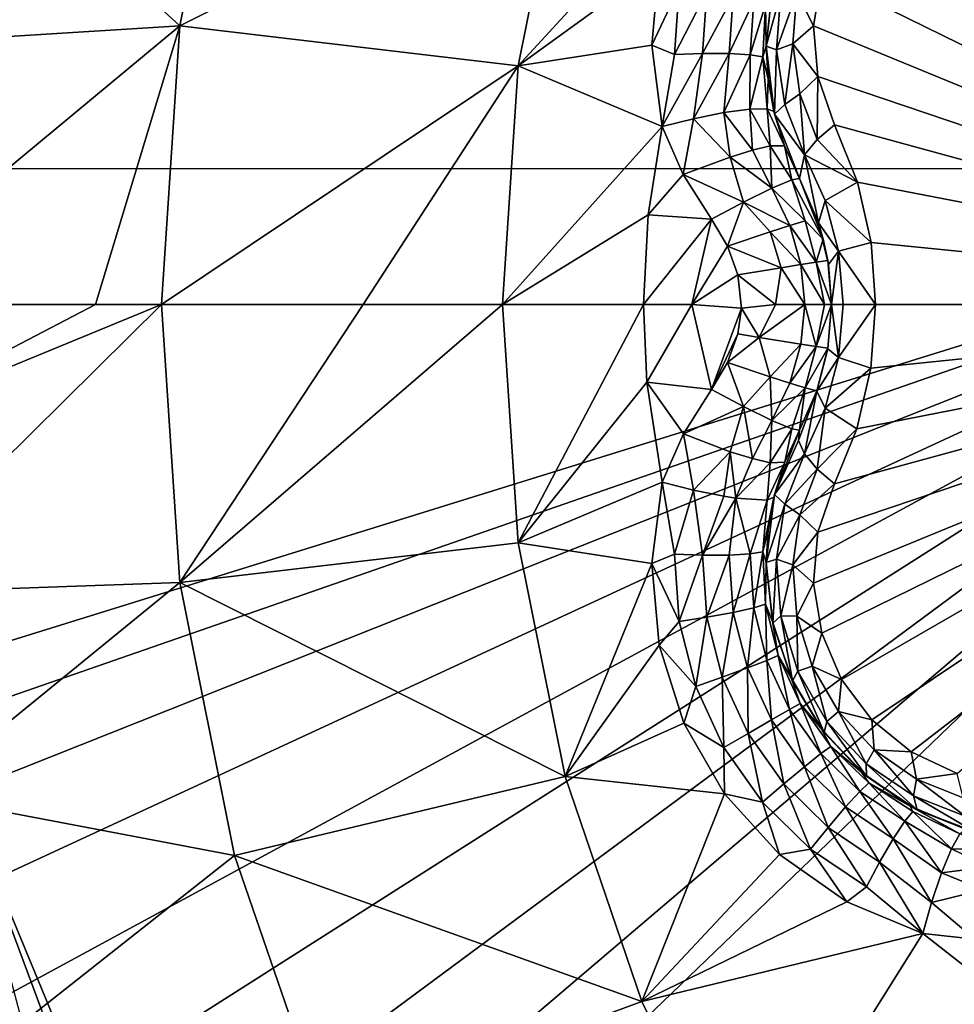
# Model space of a CAD drawing. Header units: metres. Extents: x -205 to 205, y -104 to 104.
# Tile 1030 of 1056: x 31.82 to 34.47, y -50.94 to -48.15. Entities that reach past the tile are written whole.
import ezdxf

# ---------------------------------------------------------------- set-up
doc = ezdxf.new("R2010")
doc.units = ezdxf.units.M
doc.layers.add('solid_01_2-CONSUMER_EHM_BOX_SW0001', color=7, linetype='CONTINUOUS')

msp = doc.modelspace()

# ---------------------------------------------------------------- linework, layer by layer
at = {"layer": 'solid_01_2-CONSUMER_EHM_BOX_SW0001'}
for points in [[(30.739157, -63.458595), (30.739216, 63.541405), (34.739216, 63.541405)], [(30.739157, -63.458595), (34.739216, 63.541405), (34.739155, -63.458595)], [(38.274673, -42.903759, 75), (-63.60397, -54.56757, 75), (63.596031, -54.576706, 75)], [(38.274673, -42.903759, 75), (37.499931, -42.958599, 75), (-63.60397, -54.56757, 75)], [(37.499931, -42.958599, 75), (-37.500069, -42.958565, 75), (-63.60397, -54.56757, 75)], [(32.29628, -52.651474, 13.474928), (23.145958, -43.436558, 13.484238), (23.030161, -43.457161, 13.461928)], [(23.145958, -43.436558, 13.484238), (32.453629, -52.494129, 13.5), (23.248943, -43.430859, 13.494987)], [(32.29628, -52.651474, 13.474928), (32.453629, -52.494129, 13.5), (23.145958, -43.436558, 13.484238)], [(23.248943, -43.430859, 13.494987), (32.453629, -52.494129, 13.5), (23.338928, -43.438911, 13.499115)], [(23.338928, -43.438911, 13.499115), (32.453629, -52.494129, 13.5), (23.418098, -43.458591, 13.5)], [(32.29628, -52.651474, 13.474928), (23.030161, -43.457161, 13.461928), (22.906591, -43.490772, 13.423147)], [(31.661858, -50.364628, 13.5), (23.418098, -43.458591, 13.5), (32.453629, -52.494129, 13.5)], [(32.146683, -52.801075, 13.400871), (22.906591, -43.490772, 13.423147), (22.784548, -43.531986, 13.366093)], [(32.29628, -52.651474, 13.474928), (22.906591, -43.490772, 13.423147), (32.146683, -52.801075, 13.400871)], [(32.146683, -52.801075, 13.400871), (22.784548, -43.531986, 13.366093), (22.673023, -43.574764, 13.293175)], [(32.012505, -52.935253, 13.281551), (22.673023, -43.574764, 13.293175), (22.577917, -43.615456, 13.20919)], [(32.146683, -52.801075, 13.400871), (22.673023, -43.574764, 13.293175), (32.012505, -52.935253, 13.281551)], [(31.900492, -53.047264, 13.122963), (22.577917, -43.615456, 13.20919), (22.503401, -43.652615, 13.120781)], [(32.012505, -52.935253, 13.281551), (22.577917, -43.615456, 13.20919), (31.900492, -53.047264, 13.122963)], [(31.900492, -53.047264, 13.122963), (22.503401, -43.652615, 13.120781), (22.450809, -43.686481, 13.034579)], [(31.900492, -53.047264, 13.122963), (22.450809, -43.686481, 13.034579), (22.41806, -43.718296, 12.95445)], [(31.900492, -53.047264, 13.122963), (22.41806, -43.718296, 12.95445), (31.816271, -53.131485, 12.933075)], [(25.746569, -47.073986, 69.5), (36.096569, -47.07473, 69.5), (25.74646, -48.573986, 69.5)], [(36.096569, -47.07473, 69.5), (36.096462, -48.57473, 69.5), (25.74646, -48.573986, 69.5)], [(24.632376, -47.299171, 1.911433), (24.553011, -47.393753, 1.771438), (34.346348, -55.450455, 1.911131)], [(32.037598, -53.473587, 1.955192), (24.632376, -47.299171, 1.911433), (34.346348, -55.450455, 1.911131)], [(32.037598, -53.473587, 1.955192), (31.746521, -53.201237, 1.989862), (24.632376, -47.299171, 1.911433)], [(24.553011, -47.393753, 1.771438), (24.458305, -47.506618, 1.656828), (34.266949, -55.545078, 1.771182)], [(24.553011, -47.393753, 1.771438), (34.266949, -55.545078, 1.771182), (34.346348, -55.450455, 1.911131)], [(32.274284, -48.169991, 17.803953), (32.429813, -47.396488, 17.755001), (31.553116, -47.509716, 17.260666)], [(32.274284, -48.169991, 17.803953), (33.365555, -47.620861, 18.201025), (32.429813, -47.396488, 17.755001)], [(24.458305, -47.506618, 1.656828), (24.351671, -47.633701, 1.571667), (34.172215, -55.657974, 1.656628)], [(24.458305, -47.506618, 1.656828), (34.172215, -55.657974, 1.656628), (34.266949, -55.545078, 1.771182)], [(32.274284, -48.169991, 17.803953), (31.553116, -47.509716, 17.260666), (31.380508, -48.225063, 17.260666)], [(17.889746, -55.43552, 1.571667), (34.065784, -55.784817, 1.571667), (24.351671, -47.633701, 1.571667)], [(24.351671, -47.633701, 1.571667), (34.065784, -55.784817, 1.571667), (34.172215, -55.657974, 1.656628)], [(32.274284, -48.169991, 17.803953), (33.233192, -48.28334, 18.242687), (33.365555, -47.620861, 18.201025)], [(33.365555, -47.620861, 18.201025), (33.233192, -48.28334, 18.242687), (33.701538, -47.772301, 18.336407)], [(34.476383, -47.629375, 16.603502), (34.345814, -47.690868, 16.639137), (35.989162, -48.958599, 15.440842)], [(34.345814, -47.690868, 16.639137), (34.234718, -47.7817, 16.660563), (35.989162, -48.958599, 15.440842)], [(33.233192, -48.28334, 18.242687), (33.631718, -47.99305, 18.346348), (33.701538, -47.772301, 18.336407)], [(34.234718, -47.7817, 16.660563), (34.148838, -47.896149, 16.667706), (35.989162, -48.958599, 15.440842)], [(34.148838, -47.896149, 16.667706), (34.09269, -48.027752, 16.660553), (35.989162, -48.958599, 15.440842)], [(33.233192, -48.28334, 18.242687), (33.610985, -48.224842, 18.36582), (33.631718, -47.99305, 18.346348)], [(33.688519, -48.060604, 18.362474), (33.631718, -47.99305, 18.346348), (33.610985, -48.224842, 18.36582)], [(34.021843, -48.075443, 16.698143), (34.069599, -48.169373, 16.639118), (34.09269, -48.027752, 16.660553)], [(34.09269, -48.027752, 16.660553), (34.069599, -48.169373, 16.639118), (35.989162, -48.958599, 15.440842)], [(33.67524, -48.250637, 18.379658), (33.688519, -48.060604, 18.362474), (33.610985, -48.224842, 18.36582)], [(33.766991, -48.072567, 18.352808), (33.688519, -48.060604, 18.362474), (33.67524, -48.250637, 18.379658)], [(33.766991, -48.072567, 18.352808), (33.67524, -48.250637, 18.379658), (33.754574, -48.247887, 18.370022)], [(33.766991, -48.072567, 18.352808), (33.754574, -48.247887, 18.370022), (33.841877, -48.086044, 18.31599)], [(33.933601, -48.109043, 18.184185), (33.935101, -48.227348, 18.126162), (33.95311, -48.059906, 18.108313)], [(33.954117, -48.055328, 16.873802), (33.95311, -48.059906, 18.108313), (33.935101, -48.227348, 18.126162)], [(33.954117, -48.055328, 16.873802), (33.935101, -48.227348, 18.126162), (33.935101, -48.227348, 16.853399)], [(33.976578, -48.076328, 16.759884), (33.954117, -48.055328, 16.873802), (33.935101, -48.227348, 16.853399)], [(33.964836, -48.237183, 16.731562), (33.976578, -48.076328, 16.759884), (33.935101, -48.227348, 16.853399)], [(33.964836, -48.237183, 16.731562), (34.010429, -48.220905, 16.672249), (34.021843, -48.075443, 16.698143)], [(33.964836, -48.237183, 16.731562), (34.021843, -48.075443, 16.698143), (33.976578, -48.076328, 16.759884)], [(34.021843, -48.075443, 16.698143), (34.010429, -48.220905, 16.672249), (34.069599, -48.169373, 16.639118)], [(33.754574, -48.247887, 18.370022), (33.830719, -48.248196, 18.333315), (33.841877, -48.086044, 18.31599)], [(33.841877, -48.086044, 18.31599), (33.830719, -48.248196, 18.333315), (33.900032, -48.098862, 18.256014)], [(33.830719, -48.248196, 18.333315), (33.890343, -48.251778, 18.273518), (33.900032, -48.098862, 18.256014)], [(33.900032, -48.098862, 18.256014), (33.890343, -48.251778, 18.273518), (33.933601, -48.109043, 18.184185)], [(33.890343, -48.251778, 18.273518), (33.925343, -48.257801, 18.2019), (33.933601, -48.109043, 18.184185)], [(33.933601, -48.109043, 18.184185), (33.925343, -48.257801, 18.2019), (33.935101, -48.227348, 18.126162)], [(32.274284, -48.169991, 17.803953), (31.380508, -48.225063, 17.260666), (31.322496, -48.958595, 17.260666)], [(32.274284, -48.169991, 17.803953), (31.322496, -48.958595, 17.260666), (32.035942, -48.958595, 17.717804)], [(32.274284, -48.169991, 17.803953), (32.035942, -48.958595, 17.717804), (32.222111, -48.958595, 17.820374)], [(32.274284, -48.169991, 17.803953), (32.222111, -48.958595, 17.820374), (33.233192, -48.28334, 18.242687)], [(34.010429, -48.220905, 16.672249), (34.081642, -48.313145, 16.603489), (34.069599, -48.169373, 16.639118)], [(34.069599, -48.169373, 16.639118), (34.081642, -48.313145, 16.603489), (35.989162, -48.958599, 15.440842)], [(33.233192, -48.28334, 18.242687), (33.640705, -48.455173, 18.393747), (33.610985, -48.224842, 18.36582)], [(33.67524, -48.250637, 18.379658), (33.610985, -48.224842, 18.36582), (33.640705, -48.455173, 18.393747)], [(33.754574, -48.247887, 18.370022), (33.640705, -48.455173, 18.393747), (33.729328, -48.432632, 18.401863)], [(33.754574, -48.247887, 18.370022), (33.67524, -48.250637, 18.379658), (33.640705, -48.455173, 18.393747)], [(33.754574, -48.247887, 18.370022), (33.729328, -48.432632, 18.401863), (33.830719, -48.248196, 18.333315)], [(33.830719, -48.248196, 18.333315), (33.729328, -48.432632, 18.401863), (33.815746, -48.415279, 18.376806)], [(33.830719, -48.248196, 18.333315), (33.815746, -48.415279, 18.376806), (33.890343, -48.251778, 18.273518)], [(33.925343, -48.257801, 18.2019), (33.940594, -48.32019, 18.139544), (33.935101, -48.227348, 18.126162)], [(33.935101, -48.227348, 16.853399), (33.940594, -48.32019, 18.139544), (33.957108, -48.412216, 18.155281)], [(33.935101, -48.227348, 16.853399), (33.957108, -48.412216, 18.155281), (33.958912, -48.419525, 16.818302)], [(33.935101, -48.227348, 16.853399), (33.935101, -48.227348, 18.126162), (33.940594, -48.32019, 18.139544)], [(33.964836, -48.237183, 16.731562), (33.935101, -48.227348, 16.853399), (33.958912, -48.419525, 16.818302)], [(33.988289, -48.392738, 16.690859), (33.964836, -48.237183, 16.731562), (33.958912, -48.419525, 16.818302)], [(33.988289, -48.392738, 16.690859), (34.010429, -48.220905, 16.672249), (33.964836, -48.237183, 16.731562)], [(33.988289, -48.392738, 16.690859), (34.030655, -48.362125, 16.634916), (34.010429, -48.220905, 16.672249)], [(34.010429, -48.220905, 16.672249), (34.030655, -48.362125, 16.634916), (34.081642, -48.313145, 16.603489)], [(33.890343, -48.251778, 18.273518), (33.815746, -48.415279, 18.376806), (33.888573, -48.405392, 18.321918)], [(33.890343, -48.251778, 18.273518), (33.888573, -48.405392, 18.321918), (33.925343, -48.257801, 18.2019)], [(33.925343, -48.257801, 18.2019), (33.888573, -48.405392, 18.321918), (33.937874, -48.40432, 18.244682)], [(33.925343, -48.257801, 18.2019), (33.937874, -48.40432, 18.244682), (33.940594, -48.32019, 18.139544)], [(33.233192, -48.28334, 18.242687), (32.222111, -48.958595, 17.820374), (32.793732, -48.958595, 18.096916)], [(33.233192, -48.28334, 18.242687), (32.793732, -48.958595, 18.096916), (33.188797, -48.958595, 18.256664)], [(33.233192, -48.28334, 18.242687), (33.188797, -48.958595, 18.256664), (33.640705, -48.455173, 18.393747)], [(33.940594, -48.32019, 18.139544), (33.937874, -48.40432, 18.244682), (33.957108, -48.412216, 18.155281)], [(34.030655, -48.362125, 16.634916), (34.079678, -48.492001, 16.587631), (34.081642, -48.313145, 16.603489)], [(34.079678, -48.492001, 16.587631), (34.129211, -48.450016, 16.554106), (34.081642, -48.313145, 16.603489)], [(34.081642, -48.313145, 16.603489), (34.129211, -48.450016, 16.554106), (35.989162, -48.958599, 15.440842)], [(34.043427, -48.535103, 16.639465), (34.030655, -48.362125, 16.634916), (33.988289, -48.392738, 16.690859)], [(34.079678, -48.492001, 16.587631), (34.030655, -48.362125, 16.634916), (34.043427, -48.535103, 16.639465)], [(33.833183, -48.541229, 18.402061), (33.815746, -48.415279, 18.376806), (33.729328, -48.432632, 18.401863)], [(33.896889, -48.521557, 18.36202), (33.888573, -48.405392, 18.321918), (33.815746, -48.415279, 18.376806)], [(33.833183, -48.541229, 18.402061), (33.896889, -48.521557, 18.36202), (33.815746, -48.415279, 18.376806)], [(33.94643, -48.509449, 18.304127), (33.937874, -48.40432, 18.244682), (33.888573, -48.405392, 18.321918)], [(33.896889, -48.521557, 18.36202), (33.94643, -48.509449, 18.304127), (33.888573, -48.405392, 18.321918)], [(33.94643, -48.509449, 18.304127), (33.987377, -48.509487, 18.172096), (33.937874, -48.40432, 18.244682)], [(33.987377, -48.509487, 18.172096), (33.957108, -48.412216, 18.155281), (33.937874, -48.40432, 18.244682)], [(33.958912, -48.419525, 16.818302), (33.957108, -48.412216, 18.155281), (33.987377, -48.509487, 18.172096)], [(33.988289, -48.392738, 16.690859), (33.958912, -48.419525, 16.818302), (34.043427, -48.535103, 16.639465)], [(33.700546, -48.590462, 18.416172), (33.729328, -48.432632, 18.401863), (33.640705, -48.455173, 18.393747)], [(33.700546, -48.590462, 18.416172), (33.833183, -48.541229, 18.402061), (33.729328, -48.432632, 18.401863)], [(33.958912, -48.419525, 16.818302), (33.987377, -48.509487, 18.172096), (34.029873, -48.601891, 18.184393)], [(33.958912, -48.419525, 16.818302), (34.029873, -48.601891, 18.184393), (34.029873, -48.601891, 16.770613)], [(34.043427, -48.535103, 16.639465), (33.958912, -48.419525, 16.818302), (34.029873, -48.601891, 16.770613)], [(33.640705, -48.455173, 18.393747), (33.188797, -48.958595, 18.256664), (33.600731, -48.705475, 18.393747)], [(33.700546, -48.590462, 18.416172), (33.640705, -48.455173, 18.393747), (33.600731, -48.705475, 18.393747)], [(34.079678, -48.492001, 16.587631), (34.193962, -48.612442, 16.496393), (34.129211, -48.450016, 16.554106)], [(34.129211, -48.450016, 16.554106), (34.193962, -48.612442, 16.496393), (35.989162, -48.958599, 15.440842)], [(34.193962, -48.612442, 16.496393), (34.079678, -48.492001, 16.587631), (34.043427, -48.535103, 16.639465)], [(33.833183, -48.541229, 18.402061), (33.951454, -48.629757, 18.369303), (33.896889, -48.521557, 18.36202)], [(33.896889, -48.521557, 18.36202), (33.951454, -48.629757, 18.369303), (33.94643, -48.509449, 18.304127)], [(33.94643, -48.509449, 18.304127), (33.951454, -48.629757, 18.369303), (34.007641, -48.605961, 18.285561)], [(33.94643, -48.509449, 18.304127), (34.007641, -48.605961, 18.285561), (33.987377, -48.509487, 18.172096)], [(33.987377, -48.509487, 18.172096), (34.007641, -48.605961, 18.285561), (34.029873, -48.601891, 18.184393)], [(33.700546, -48.590462, 18.416172), (33.870964, -48.669193, 18.42128), (33.833183, -48.541229, 18.402061)], [(33.833183, -48.541229, 18.402061), (33.870964, -48.669193, 18.42128), (33.951454, -48.629757, 18.369303)], [(34.083668, -48.727592, 16.708618), (34.043427, -48.535103, 16.639465), (34.029873, -48.601891, 16.770613)], [(34.102249, -48.664581, 16.587442), (34.043427, -48.535103, 16.639465), (34.083668, -48.727592, 16.708618)], [(34.193962, -48.612442, 16.496393), (34.043427, -48.535103, 16.639465), (34.102249, -48.664581, 16.587442)], [(25.74646, -48.573986, 72), (36.096462, -48.57473, 72), (25.746229, -51.790688, 72)], [(36.096462, -48.57473, 72), (26.371132, -51.952576, 72), (25.746229, -51.790688, 72)], [(36.096462, -48.57473, 69.5), (36.096462, -48.57473, 72), (25.74646, -48.573986, 72)], [(25.74646, -48.573986, 69.5), (36.096462, -48.57473, 69.5), (25.74646, -48.573986, 72)], [(36.096462, -48.57473, 72), (26.963827, -52.206989, 72), (26.371132, -51.952576, 72)], [(36.096462, -48.57473, 72), (27.511869, -52.548653, 72), (26.963827, -52.206989, 72)], [(36.096462, -48.57473, 72), (28.001348, -52.968945, 72), (27.511869, -52.548653, 72)], [(36.096462, -48.57473, 72), (28.421572, -53.458485, 72), (28.001348, -52.968945, 72)], [(36.096462, -48.57473, 72), (28.763157, -54.006577, 72), (28.421572, -53.458485, 72)], [(36.096462, -48.57473, 72), (29.017485, -54.599308, 72), (28.763157, -54.006577, 72)], [(36.096462, -48.57473, 72), (29.179283, -55.224236, 72), (29.017485, -54.599308, 72)], [(36.096462, -48.57473, 72), (36.095982, -55.224731, 72), (29.179283, -55.224236, 72)], [(33.779949, -48.717518, 18.432564), (33.700546, -48.590462, 18.416172), (33.600731, -48.705475, 18.393747)], [(33.700546, -48.590462, 18.416172), (33.779949, -48.717518, 18.432564), (33.870964, -48.669193, 18.42128)], [(34.04528, -48.721771, 18.314865), (34.007641, -48.605961, 18.285561), (33.951454, -48.629757, 18.369303)], [(34.09697, -48.773651, 18.188997), (34.029873, -48.601891, 18.184393), (34.007641, -48.605961, 18.285561)], [(34.04528, -48.721771, 18.314865), (34.09697, -48.773651, 18.188997), (34.007641, -48.605961, 18.285561)], [(34.029873, -48.601891, 16.770613), (34.029873, -48.601891, 18.184393), (34.09697, -48.773651, 18.188997)], [(34.083668, -48.727592, 16.708618), (34.029873, -48.601891, 16.770613), (34.09697, -48.773651, 18.188997)], [(34.002499, -48.734947, 18.370695), (33.951454, -48.629757, 18.369303), (33.870964, -48.669193, 18.42128)], [(34.002499, -48.734947, 18.370695), (34.04528, -48.721771, 18.314865), (33.951454, -48.629757, 18.369303)], [(34.193962, -48.612442, 16.496393), (34.102249, -48.664581, 16.587442), (34.232414, -48.783474, 16.460129)], [(34.193962, -48.612442, 16.496393), (34.232414, -48.783474, 16.460129), (35.989162, -48.958599, 15.440842)], [(34.102249, -48.664581, 16.587442), (34.083668, -48.727592, 16.708618), (34.139935, -48.807671, 16.552706)], [(34.102249, -48.664581, 16.587442), (34.139935, -48.807671, 16.552706), (34.232414, -48.783474, 16.460129)], [(33.825775, -48.794086, 18.437561), (33.870964, -48.669193, 18.42128), (33.779949, -48.717518, 18.432564)], [(33.825775, -48.794086, 18.437561), (33.946804, -48.753014, 18.411472), (33.870964, -48.669193, 18.42128)], [(33.946804, -48.753014, 18.411472), (34.002499, -48.734947, 18.370695), (33.870964, -48.669193, 18.42128)], [(33.600731, -48.705475, 18.393747), (33.188797, -48.958595, 18.256664), (33.587372, -48.958595, 18.393753)], [(33.779949, -48.717518, 18.432564), (33.600731, -48.705475, 18.393747), (33.587372, -48.958595, 18.393753)], [(33.724564, -48.958595, 18.426504), (33.779949, -48.717518, 18.432564), (33.587372, -48.958595, 18.393753)], [(33.825775, -48.794086, 18.437561), (33.779949, -48.717518, 18.432564), (33.724564, -48.958595, 18.426504)], [(34.076618, -48.838707, 18.314287), (34.04528, -48.721771, 18.314865), (34.002499, -48.734947, 18.370695)], [(34.076618, -48.838707, 18.314287), (34.09697, -48.773651, 18.188997), (34.04528, -48.721771, 18.314865)], [(34.033752, -48.845528, 18.369722), (34.002499, -48.734947, 18.370695), (33.946804, -48.753014, 18.411472)], [(34.033752, -48.845528, 18.369722), (34.076618, -48.838707, 18.314287), (34.002499, -48.734947, 18.370695)], [(34.083668, -48.727592, 16.708618), (34.09697, -48.773651, 18.188997), (34.111603, -48.845833, 16.674824)], [(34.083668, -48.727592, 16.708618), (34.111603, -48.845833, 16.674824), (34.139935, -48.807671, 16.552706)], [(33.977673, -48.854675, 18.410692), (33.946804, -48.753014, 18.411472), (33.825775, -48.794086, 18.437561)], [(33.977673, -48.854675, 18.410692), (34.033752, -48.845528, 18.369722), (33.946804, -48.753014, 18.411472)], [(34.076618, -48.838707, 18.314287), (34.109718, -48.834057, 18.189436), (34.09697, -48.773651, 18.188997)], [(34.111603, -48.845833, 16.674824), (34.09697, -48.773651, 18.188997), (34.109718, -48.834057, 18.189436)], [(33.85453, -48.875278, 18.439278), (33.825775, -48.794086, 18.437561), (33.724564, -48.958595, 18.426504)], [(33.85453, -48.875278, 18.439278), (33.977673, -48.854675, 18.410692), (33.825775, -48.794086, 18.437561)], [(34.232414, -48.783474, 16.460129), (34.139935, -48.807671, 16.552706), (34.245129, -48.958595, 16.44776)], [(34.232414, -48.783474, 16.460129), (34.245129, -48.958595, 16.44776), (35.989162, -48.958599, 15.440842)], [(34.139935, -48.807671, 16.552706), (34.111603, -48.845833, 16.674824), (34.120129, -48.958595, 16.664267)], [(34.139935, -48.807671, 16.552706), (34.120129, -48.958595, 16.664267), (34.153625, -48.958595, 16.539265)], [(34.139935, -48.807671, 16.552706), (34.153625, -48.958595, 16.539265), (34.245129, -48.958595, 16.44776)], [(33.85453, -48.875278, 18.439278), (33.961823, -48.958595, 18.422255), (33.977673, -48.854675, 18.410692)], [(33.977673, -48.854675, 18.410692), (33.961823, -48.958595, 18.422255), (34.044846, -48.958595, 18.36849)], [(33.977673, -48.854675, 18.410692), (34.044846, -48.958595, 18.36849), (34.033752, -48.845528, 18.369722)], [(34.033752, -48.845528, 18.369722), (34.100521, -48.958595, 18.286726), (34.076618, -48.838707, 18.314287)], [(34.033752, -48.845528, 18.369722), (34.044846, -48.958595, 18.36849), (34.100521, -48.958595, 18.286726)], [(34.076618, -48.838707, 18.314287), (34.120129, -48.958595, 18.189676), (34.109718, -48.834057, 18.189436)], [(34.076618, -48.838707, 18.314287), (34.100521, -48.958595, 18.286726), (34.120129, -48.958595, 18.189676)], [(34.111603, -48.845833, 16.674824), (34.109718, -48.834057, 18.189436), (34.120129, -48.958595, 18.189676)], [(34.111603, -48.845833, 16.674824), (34.120129, -48.958595, 18.189676), (34.120129, -48.958595, 16.664267)], [(33.865051, -48.9697, 18.439625), (33.85453, -48.875278, 18.439278), (33.724564, -48.958595, 18.426504)], [(33.85453, -48.875278, 18.439278), (33.865051, -48.9697, 18.439625), (33.961823, -48.958595, 18.422255)], [(32.035942, -48.958595, 17.717804), (31.322496, -48.958595, 17.260666), (31.336752, -49.323071, 17.260666)], [(32.222111, -48.958595, 17.820374), (31.336752, -49.323071, 17.260666), (31.394894, -49.777416, 17.260666)], [(32.222111, -48.958595, 17.820374), (32.035942, -48.958595, 17.717804), (31.336752, -49.323071, 17.260666)], [(32.274246, -49.746895, 17.803967), (32.222111, -48.958595, 17.820374), (31.394894, -49.777416, 17.260666)], [(32.793732, -48.958595, 18.096916), (32.222111, -48.958595, 17.820374), (32.274246, -49.746895, 17.803967)], [(33.188797, -48.958595, 18.256664), (32.793732, -48.958595, 18.096916), (32.274246, -49.746895, 17.803967)], [(33.233196, -49.633835, 18.242689), (33.188797, -48.958595, 18.256664), (32.274246, -49.746895, 17.803967)], [(33.587372, -48.958595, 18.393753), (33.188797, -48.958595, 18.256664), (33.233196, -49.633835, 18.242689)], [(33.597507, -49.179276, 18.393745), (33.587372, -48.958595, 18.393753), (33.233196, -49.633835, 18.242689)], [(33.724564, -48.958595, 18.426504), (33.587372, -48.958595, 18.393753), (33.597507, -49.179276, 18.393745)], [(33.779949, -49.199677, 18.432564), (33.724564, -48.958595, 18.426504), (33.597507, -49.179276, 18.393745)], [(33.865051, -48.9697, 18.439625), (33.724564, -48.958595, 18.426504), (33.779949, -49.199677, 18.432564)], [(33.8545, -49.042416, 18.439276), (33.865051, -48.9697, 18.439625), (33.779949, -49.199677, 18.432564)], [(33.915527, -49.05212, 18.433666), (33.865051, -48.9697, 18.439625), (33.8545, -49.042416, 18.439276)], [(33.915527, -49.05212, 18.433666), (33.961823, -48.958595, 18.422255), (33.865051, -48.9697, 18.439625)], [(33.915527, -49.05212, 18.433666), (34.044846, -48.958595, 18.36849), (33.961823, -48.958595, 18.422255)], [(33.915527, -49.05212, 18.433666), (34.033775, -49.071556, 18.36972), (34.044846, -48.958595, 18.36849)], [(34.033775, -49.071556, 18.36972), (34.076637, -49.078369, 18.314287), (34.044846, -48.958595, 18.36849)], [(34.076637, -49.078369, 18.314287), (34.100521, -48.958595, 18.286726), (34.044846, -48.958595, 18.36849)], [(34.069603, -49.747917, 16.639137), (34.092716, -49.889542, 16.660563), (35.989162, -48.958599, 15.440842)], [(34.081631, -49.604088, 16.603502), (34.069603, -49.747917, 16.639137), (35.989162, -48.958599, 15.440842)], [(34.076637, -49.078369, 18.314287), (34.120129, -48.958595, 18.189676), (34.100521, -48.958595, 18.286726)], [(34.076637, -49.078369, 18.314287), (34.109737, -49.083015, 18.189436), (34.120129, -48.958595, 18.189676)], [(34.129211, -49.467175, 16.554106), (34.081631, -49.604088, 16.603502), (35.989162, -48.958599, 15.440842)], [(34.092716, -49.889542, 16.660563), (34.148895, -50.021141, 16.667706), (35.989162, -48.958599, 15.440842)], [(34.109509, -49.084362, 16.677401), (34.120129, -48.958595, 16.664267), (34.109737, -49.083015, 18.189436)], [(34.109509, -49.084362, 16.677401), (34.139957, -49.109386, 16.552685), (34.120129, -48.958595, 16.664267)], [(34.120129, -48.958595, 16.664267), (34.120129, -48.958595, 18.189676), (34.109737, -49.083015, 18.189436)], [(34.139957, -49.109386, 16.552685), (34.153625, -48.958595, 16.539265), (34.120129, -48.958595, 16.664267)], [(34.191975, -49.311142, 16.498224), (34.129211, -49.467175, 16.554106), (35.989162, -48.958599, 15.440842)], [(34.139957, -49.109386, 16.552685), (34.245129, -48.958595, 16.44776), (34.153625, -48.958595, 16.539265)], [(34.231571, -49.139366, 16.460941), (34.245129, -48.958595, 16.44776), (34.139957, -49.109386, 16.552685)], [(34.148895, -50.021141, 16.667706), (34.234791, -50.135571, 16.660553), (35.989162, -48.958599, 15.440842)], [(34.231571, -49.139366, 16.460941), (34.191975, -49.311142, 16.498224), (35.989162, -48.958599, 15.440842)], [(34.231571, -49.139366, 16.460941), (35.989162, -48.958599, 15.440842), (34.245129, -48.958595, 16.44776)], [(34.234791, -50.135571, 16.660553), (34.345894, -50.226376, 16.639118), (35.989162, -48.958599, 15.440842)], [(34.345894, -50.226376, 16.639118), (34.476429, -50.287838, 16.603487), (35.989162, -48.958599, 15.440842)], [(33.825829, -49.122974, 18.437567), (33.8545, -49.042416, 18.439276), (33.779949, -49.199677, 18.432564)], [(33.825829, -49.122974, 18.437567), (33.915527, -49.05212, 18.433666), (33.8545, -49.042416, 18.439276)], [(33.825829, -49.122974, 18.437567), (33.946846, -49.164078, 18.411472), (33.915527, -49.05212, 18.433666)], [(33.946846, -49.164078, 18.411472), (34.033775, -49.071556, 18.36972), (33.915527, -49.05212, 18.433666)], [(33.946846, -49.164078, 18.411472), (34.002537, -49.182137, 18.370695), (34.033775, -49.071556, 18.36972)], [(34.002537, -49.182137, 18.370695), (34.076637, -49.078369, 18.314287), (34.033775, -49.071556, 18.36972)], [(34.002537, -49.182137, 18.370695), (34.045322, -49.195305, 18.314867), (34.076637, -49.078369, 18.314287)], [(34.045322, -49.195305, 18.314867), (34.109737, -49.083015, 18.189436), (34.076637, -49.078369, 18.314287)], [(34.045322, -49.195305, 18.314867), (34.079079, -49.20332, 18.188141), (34.109737, -49.083015, 18.189436)], [(34.078663, -49.204517, 16.714556), (34.109737, -49.083015, 18.189436), (34.079079, -49.20332, 18.188141)], [(34.109509, -49.084362, 16.677401), (34.109737, -49.083015, 18.189436), (34.078663, -49.204517, 16.714556)], [(34.139957, -49.109386, 16.552685), (34.109509, -49.084362, 16.677401), (34.078663, -49.204517, 16.714556)], [(34.139957, -49.109386, 16.552685), (34.078663, -49.204517, 16.714556), (34.102295, -49.25248, 16.587399)], [(34.231571, -49.139366, 16.460941), (34.139957, -49.109386, 16.552685), (34.102295, -49.25248, 16.587399)], [(33.825829, -49.122974, 18.437567), (33.779949, -49.199677, 18.432564), (33.870956, -49.247997, 18.42128)], [(33.825829, -49.122974, 18.437567), (33.870956, -49.247997, 18.42128), (33.946846, -49.164078, 18.411472)], [(34.231571, -49.139366, 16.460941), (34.102295, -49.25248, 16.587399), (34.191975, -49.311142, 16.498224)], [(33.946846, -49.164078, 18.411472), (33.870956, -49.247997, 18.42128), (33.95145, -49.287434, 18.369303)], [(33.946846, -49.164078, 18.411472), (33.95145, -49.287434, 18.369303), (34.002537, -49.182137, 18.370695)], [(33.640705, -49.462021, 18.393747), (33.597507, -49.179276, 18.393745), (33.233196, -49.633835, 18.242689)], [(33.701328, -49.32526, 18.416395), (33.597507, -49.179276, 18.393745), (33.640705, -49.462021, 18.393747)], [(33.701328, -49.32526, 18.416395), (33.779949, -49.199677, 18.432564), (33.597507, -49.179276, 18.393745)], [(34.002537, -49.182137, 18.370695), (33.95145, -49.287434, 18.369303), (34.045322, -49.195305, 18.314867)], [(34.045322, -49.195305, 18.314867), (33.95145, -49.287434, 18.369303), (34.007637, -49.311234, 18.285564)], [(34.045322, -49.195305, 18.314867), (34.007637, -49.311234, 18.285564), (34.029873, -49.315304, 18.184393)], [(34.045322, -49.195305, 18.314867), (34.029873, -49.315304, 18.184393), (34.079079, -49.20332, 18.188141)], [(33.701328, -49.32526, 18.416395), (33.870956, -49.247997, 18.42128), (33.779949, -49.199677, 18.432564)], [(34.078663, -49.204517, 16.714556), (34.026524, -49.34388, 16.70359), (34.04343, -49.382095, 16.639467)], [(34.078663, -49.204517, 16.714556), (34.029873, -49.315304, 16.770613), (34.026524, -49.34388, 16.70359)], [(34.078663, -49.204517, 16.714556), (34.079079, -49.20332, 18.188141), (34.029873, -49.315304, 18.184393)], [(34.078663, -49.204517, 16.714556), (34.029873, -49.315304, 18.184393), (34.029873, -49.315304, 16.770613)], [(34.102295, -49.25248, 16.587399), (34.078663, -49.204517, 16.714556), (34.04343, -49.382095, 16.639467)], [(33.701328, -49.32526, 18.416395), (33.833183, -49.375961, 18.402063), (33.870956, -49.247997, 18.42128)], [(33.833183, -49.375961, 18.402063), (33.896889, -49.395634, 18.36202), (33.870956, -49.247997, 18.42128)], [(33.896889, -49.395634, 18.36202), (33.95145, -49.287434, 18.369303), (33.870956, -49.247997, 18.42128)], [(34.102295, -49.25248, 16.587399), (34.04343, -49.382095, 16.639467), (34.079681, -49.425194, 16.587631)], [(34.191975, -49.311142, 16.498224), (34.102295, -49.25248, 16.587399), (34.079681, -49.425194, 16.587631)], [(33.896889, -49.395634, 18.36202), (33.94643, -49.407745, 18.304129), (33.95145, -49.287434, 18.369303)], [(33.94643, -49.407745, 18.304129), (34.007637, -49.311234, 18.285564), (33.95145, -49.287434, 18.369303)], [(33.701328, -49.32526, 18.416395), (33.640705, -49.462021, 18.393747), (33.729328, -49.484562, 18.401863)], [(33.701328, -49.32526, 18.416395), (33.729328, -49.484562, 18.401863), (33.833183, -49.375961, 18.402063)], [(33.94643, -49.407745, 18.304129), (33.988125, -49.405762, 18.172401), (34.007637, -49.311234, 18.285564)], [(33.958927, -49.497604, 16.818287), (34.029873, -49.315304, 16.770613), (33.988125, -49.405762, 18.172401)], [(33.958927, -49.497604, 16.818287), (34.026524, -49.34388, 16.70359), (34.029873, -49.315304, 16.770613)], [(33.988125, -49.405762, 18.172401), (34.029873, -49.315304, 18.184393), (34.007637, -49.311234, 18.285564)], [(34.029873, -49.315304, 16.770613), (34.029873, -49.315304, 18.184393), (33.988125, -49.405762, 18.172401)], [(34.079681, -49.425194, 16.587631), (34.129211, -49.467175, 16.554106), (34.191975, -49.311142, 16.498224)], [(33.958927, -49.497604, 16.818287), (34.04343, -49.382095, 16.639467), (34.026524, -49.34388, 16.70359)], [(33.833183, -49.375961, 18.402063), (33.729328, -49.484562, 18.401863), (33.815746, -49.501915, 18.376804)], [(33.833183, -49.375961, 18.402063), (33.815746, -49.501915, 18.376804), (33.849224, -49.507168, 18.356613)], [(33.833183, -49.375961, 18.402063), (33.849224, -49.507168, 18.356613), (33.896889, -49.395634, 18.36202)], [(33.988285, -49.524464, 16.690861), (34.04343, -49.382095, 16.639467), (33.958927, -49.497604, 16.818287)], [(33.988285, -49.524464, 16.690861), (34.079681, -49.425194, 16.587631), (34.04343, -49.382095, 16.639467)], [(33.896889, -49.395634, 18.36202), (33.849224, -49.507168, 18.356613), (33.94643, -49.407745, 18.304129)], [(33.94643, -49.407745, 18.304129), (33.849224, -49.507168, 18.356613), (33.93787, -49.512871, 18.24468)], [(33.988125, -49.405762, 18.172401), (33.93787, -49.512871, 18.24468), (33.957108, -49.504978, 18.155281)], [(33.94643, -49.407745, 18.304129), (33.93787, -49.512871, 18.24468), (33.988125, -49.405762, 18.172401)], [(33.958927, -49.497604, 16.818287), (33.988125, -49.405762, 18.172401), (33.957108, -49.504978, 18.155281)], [(33.988285, -49.524464, 16.690861), (34.030651, -49.555077, 16.634918), (34.079681, -49.425194, 16.587631)], [(34.030651, -49.555077, 16.634918), (34.129211, -49.467175, 16.554106), (34.079681, -49.425194, 16.587631)], [(33.610981, -49.692451, 18.36581), (33.640705, -49.462021, 18.393747), (33.233196, -49.633835, 18.242689)], [(33.67524, -49.666557, 18.379658), (33.640705, -49.462021, 18.393747), (33.610981, -49.692451, 18.36581)], [(33.729328, -49.484562, 18.401863), (33.640705, -49.462021, 18.393747), (33.67524, -49.666557, 18.379658)], [(34.030651, -49.555077, 16.634918), (34.081631, -49.604088, 16.603502), (34.129211, -49.467175, 16.554106)], [(33.729328, -49.484562, 18.401863), (33.67524, -49.666557, 18.379658), (33.754574, -49.669308, 18.370022)], [(33.729328, -49.484562, 18.401863), (33.754574, -49.669308, 18.370022), (33.815746, -49.501915, 18.376804)], [(33.754574, -49.669308, 18.370022), (33.849224, -49.507168, 18.356613), (33.815746, -49.501915, 18.376804)], [(33.958927, -49.497604, 16.818287), (33.940594, -49.597004, 18.139544), (33.935101, -49.689846, 18.126163)], [(33.958927, -49.497604, 16.818287), (33.935101, -49.689846, 18.126163), (33.935101, -49.689846, 16.853397)], [(33.988285, -49.524464, 16.690861), (33.958927, -49.497604, 16.818287), (33.935101, -49.689846, 16.853397)], [(33.958927, -49.497604, 16.818287), (33.957108, -49.504978, 18.155281), (33.940594, -49.597004, 18.139544)], [(33.754574, -49.669308, 18.370022), (33.830719, -49.668995, 18.333315), (33.849224, -49.507168, 18.356613)], [(33.830719, -49.668995, 18.333315), (33.890343, -49.665417, 18.273516), (33.849224, -49.507168, 18.356613)], [(33.849224, -49.507168, 18.356613), (33.890343, -49.665417, 18.273516), (33.93787, -49.512871, 18.24468)], [(33.890343, -49.665417, 18.273516), (33.925343, -49.659393, 18.2019), (33.93787, -49.512871, 18.24468)], [(33.925343, -49.659393, 18.2019), (33.940594, -49.597004, 18.139544), (33.957108, -49.504978, 18.155281)], [(33.93787, -49.512871, 18.24468), (33.925343, -49.659393, 18.2019), (33.957108, -49.504978, 18.155281)], [(33.964836, -49.680016, 16.731564), (33.988285, -49.524464, 16.690861), (33.935101, -49.689846, 16.853397)], [(33.964836, -49.680016, 16.731564), (34.030651, -49.555077, 16.634918), (33.988285, -49.524464, 16.690861)], [(33.964836, -49.680016, 16.731564), (34.010433, -49.696293, 16.672249), (34.030651, -49.555077, 16.634918)], [(34.030651, -49.555077, 16.634918), (34.010433, -49.696293, 16.672249), (34.081631, -49.604088, 16.603502)], [(33.925343, -49.659393, 18.2019), (33.935101, -49.689846, 18.126163), (33.940594, -49.597004, 18.139544)], [(34.010433, -49.696293, 16.672249), (34.069603, -49.747917, 16.639137), (34.081631, -49.604088, 16.603502)], [(33.365555, -50.296299, 18.201031), (33.233196, -49.633835, 18.242689), (32.274246, -49.746895, 17.803967)], [(33.610981, -49.692451, 18.36581), (33.233196, -49.633835, 18.242689), (33.365555, -50.296299, 18.201031)], [(33.688519, -49.85659, 18.362474), (33.67524, -49.666557, 18.379658), (33.610981, -49.692451, 18.36581)], [(33.754574, -49.669308, 18.370022), (33.67524, -49.666557, 18.379658), (33.688519, -49.85659, 18.362474)], [(33.754574, -49.669308, 18.370022), (33.688519, -49.85659, 18.362474), (33.766991, -49.844627, 18.352808)], [(33.754574, -49.669308, 18.370022), (33.766991, -49.844627, 18.352808), (33.830719, -49.668995, 18.333315)], [(33.766991, -49.844627, 18.352808), (33.841877, -49.831146, 18.31599), (33.830719, -49.668995, 18.333315)], [(33.830719, -49.668995, 18.333315), (33.841877, -49.831146, 18.31599), (33.890343, -49.665417, 18.273516)], [(33.841877, -49.831146, 18.31599), (33.900032, -49.818333, 18.256014), (33.890343, -49.665417, 18.273516)], [(33.890343, -49.665417, 18.273516), (33.900032, -49.818333, 18.256014), (33.925343, -49.659393, 18.2019)], [(33.900032, -49.818333, 18.256014), (33.933601, -49.808151, 18.184185), (33.925343, -49.659393, 18.2019)], [(33.925343, -49.659393, 18.2019), (33.933601, -49.808151, 18.184185), (33.935101, -49.689846, 18.126163)], [(33.631725, -49.924187, 18.346346), (33.610981, -49.692451, 18.36581), (33.365555, -50.296299, 18.201031)], [(33.688519, -49.85659, 18.362474), (33.610981, -49.692451, 18.36581), (33.631725, -49.924187, 18.346346)], [(33.933601, -49.808151, 18.184185), (33.953106, -49.857285, 18.108315), (33.935101, -49.689846, 18.126163)], [(33.964836, -49.680016, 16.731564), (33.935101, -49.689846, 16.853397), (33.954117, -49.86187, 16.873802)], [(33.935101, -49.689846, 16.853397), (33.935101, -49.689846, 18.126163), (33.953106, -49.857285, 18.108315)], [(33.935101, -49.689846, 16.853397), (33.953106, -49.857285, 18.108315), (33.954117, -49.86187, 16.873802)], [(33.976578, -49.84087, 16.759888), (33.964836, -49.680016, 16.731564), (33.954117, -49.86187, 16.873802)], [(33.976578, -49.84087, 16.759888), (34.010433, -49.696293, 16.672249), (33.964836, -49.680016, 16.731564)], [(33.976578, -49.84087, 16.759888), (34.021843, -49.841755, 16.698145), (34.010433, -49.696293, 16.672249)], [(34.010433, -49.696293, 16.672249), (34.021843, -49.841755, 16.698145), (34.069603, -49.747917, 16.639137)], [(32.274246, -49.746895, 17.803967), (31.394894, -49.777416, 17.260666), (31.53455, -50.34935, 17.260666)], [(32.429653, -50.520111, 17.755054), (32.274246, -49.746895, 17.803967), (31.53455, -50.34935, 17.260666)], [(33.365555, -50.296299, 18.201031), (32.274246, -49.746895, 17.803967), (32.429653, -50.520111, 17.755054)], [(34.021843, -49.841755, 16.698145), (34.092716, -49.889542, 16.660563), (34.069603, -49.747917, 16.639137)], [(33.900032, -49.818333, 18.256014), (33.937561, -49.966896, 18.245213), (33.933601, -49.808151, 18.184185)], [(33.933601, -49.808151, 18.184185), (33.969444, -49.952999, 18.173237), (33.953106, -49.857285, 18.108315)], [(33.937561, -49.966896, 18.245213), (33.969444, -49.952999, 18.173237), (33.933601, -49.808151, 18.184185)], [(33.766991, -49.844627, 18.352808), (33.81076, -50.014603, 18.342203), (33.841877, -49.831146, 18.31599)], [(33.81076, -50.014603, 18.342203), (33.882175, -49.988441, 18.305311), (33.841877, -49.831146, 18.31599)], [(33.841877, -49.831146, 18.31599), (33.882175, -49.988441, 18.305311), (33.900032, -49.818333, 18.256014)], [(33.882175, -49.988441, 18.305311), (33.937561, -49.966896, 18.245213), (33.900032, -49.818333, 18.256014)], [(33.735859, -50.040878, 18.351889), (33.688519, -49.85659, 18.362474), (33.631725, -49.924187, 18.346346)], [(33.766991, -49.844627, 18.352808), (33.688519, -49.85659, 18.362474), (33.735859, -50.040878, 18.351889)], [(33.766991, -49.844627, 18.352808), (33.735859, -50.040878, 18.351889), (33.81076, -50.014603, 18.342203)], [(33.969444, -49.952999, 18.173237), (34.005962, -50.016319, 18.099459), (33.953106, -49.857285, 18.108315)], [(33.954117, -49.86187, 16.873802), (33.953106, -49.857285, 18.108315), (34.005962, -50.016319, 18.099459)], [(33.976578, -49.84087, 16.759888), (33.954117, -49.86187, 16.873802), (34.009964, -50.024967, 16.883411)], [(33.954117, -49.86187, 16.873802), (34.005962, -50.016319, 18.099459), (34.009964, -50.024967, 16.883411)], [(34.024651, -49.997612, 16.774441), (34.021843, -49.841755, 16.698145), (33.976578, -49.84087, 16.759888)], [(34.024651, -49.997612, 16.774441), (33.976578, -49.84087, 16.759888), (34.009964, -50.024967, 16.883411)], [(34.021843, -49.841755, 16.698145), (34.06567, -49.983196, 16.71142), (34.092716, -49.889542, 16.660563)], [(34.024651, -49.997612, 16.774441), (34.06567, -49.983196, 16.71142), (34.021843, -49.841755, 16.698145)], [(34.06567, -49.983196, 16.71142), (34.148895, -50.021141, 16.667706), (34.092716, -49.889542, 16.660563)], [(33.701557, -50.144943, 18.336405), (33.631725, -49.924187, 18.346346), (33.365555, -50.296299, 18.201031)], [(33.735859, -50.040878, 18.351889), (33.631725, -49.924187, 18.346346), (33.701557, -50.144943, 18.336405)], [(33.882175, -49.988441, 18.305311), (33.950226, -50.135777, 18.301702), (33.937561, -49.966896, 18.245213)], [(33.937561, -49.966896, 18.245213), (34.001656, -50.106087, 18.241562), (33.969444, -49.952999, 18.173237)], [(33.950226, -50.135777, 18.301702), (34.001656, -50.106087, 18.241562), (33.937561, -49.966896, 18.245213)], [(33.969444, -49.952999, 18.173237), (34.031685, -50.088749, 18.169535), (34.005962, -50.016319, 18.099459)], [(34.001656, -50.106087, 18.241562), (34.031685, -50.088749, 18.169535), (33.969444, -49.952999, 18.173237)], [(33.81076, -50.014603, 18.342203), (33.884373, -50.173798, 18.338621), (33.882175, -49.988441, 18.305311)], [(33.884373, -50.173798, 18.338621), (33.950226, -50.135777, 18.301702), (33.882175, -49.988441, 18.305311)], [(34.024651, -49.997612, 16.774441), (34.009964, -50.024967, 16.883411), (34.099701, -50.171669, 16.882154)], [(34.107094, -50.140411, 16.774441), (34.06567, -49.983196, 16.71142), (34.024651, -49.997612, 16.774441)], [(34.107094, -50.140411, 16.774441), (34.024651, -49.997612, 16.774441), (34.099701, -50.171669, 16.882154)], [(34.06567, -49.983196, 16.71142), (34.140091, -50.112095, 16.71142), (34.148895, -50.021141, 16.667706)], [(34.107094, -50.140411, 16.774441), (34.140091, -50.112095, 16.71142), (34.06567, -49.983196, 16.71142)], [(33.81076, -50.014603, 18.342203), (33.735859, -50.040878, 18.351889), (33.815632, -50.213486, 18.348312)], [(33.81076, -50.014603, 18.342203), (33.815632, -50.213486, 18.348312), (33.884373, -50.173798, 18.338621)], [(34.031685, -50.088749, 18.169535), (34.09108, -50.160313, 18.099911), (34.005962, -50.016319, 18.099459)], [(34.009964, -50.024967, 16.883411), (34.005962, -50.016319, 18.099459), (34.09108, -50.160313, 18.099911)], [(34.009964, -50.024967, 16.883411), (34.09108, -50.160313, 18.099911), (34.099701, -50.171669, 16.882154)], [(34.140091, -50.112095, 16.71142), (34.234791, -50.135571, 16.660553), (34.148895, -50.021141, 16.667706)], [(33.815632, -50.213486, 18.348312), (33.735859, -50.040878, 18.351889), (33.701557, -50.144943, 18.336405)], [(34.001656, -50.106087, 18.241562), (34.090149, -50.23119, 18.245213), (34.031685, -50.088749, 18.169535)], [(34.031685, -50.088749, 18.169535), (34.118126, -50.210526, 18.173237), (34.09108, -50.160313, 18.099911)], [(34.090149, -50.23119, 18.245213), (34.118126, -50.210526, 18.173237), (34.031685, -50.088749, 18.169535)], [(33.950226, -50.135777, 18.301702), (34.043797, -50.268379, 18.305311), (34.001656, -50.106087, 18.241562)], [(34.043797, -50.268379, 18.305311), (34.090149, -50.23119, 18.245213), (34.001656, -50.106087, 18.241562)], [(34.218803, -50.260414, 16.759888), (34.140091, -50.112095, 16.71142), (34.107094, -50.140411, 16.774441)], [(34.140091, -50.112095, 16.71142), (34.240669, -50.220772, 16.698143), (34.234791, -50.135571, 16.660553)], [(34.218803, -50.260414, 16.759888), (34.240669, -50.220772, 16.698143), (34.140091, -50.112095, 16.71142)], [(33.884373, -50.173798, 18.338621), (33.985435, -50.317146, 18.342203), (33.950226, -50.135777, 18.301702)], [(33.985435, -50.317146, 18.342203), (34.043797, -50.268379, 18.305311), (33.950226, -50.135777, 18.301702)], [(34.107094, -50.140411, 16.774441), (34.099701, -50.171669, 16.882154), (34.219151, -50.295399, 16.870089)], [(34.218803, -50.260414, 16.759888), (34.107094, -50.140411, 16.774441), (34.219151, -50.295399, 16.870089)], [(34.240669, -50.220772, 16.698143), (34.345894, -50.226376, 16.639118), (34.234791, -50.135571, 16.660553)], [(33.817108, -50.34539, 18.336374), (33.701557, -50.144943, 18.336405), (33.365555, -50.296299, 18.201031)], [(33.815632, -50.213486, 18.348312), (33.701557, -50.144943, 18.336405), (33.817108, -50.34539, 18.336374)], [(34.118126, -50.210526, 18.173237), (34.204971, -50.283325, 18.109652), (34.09108, -50.160313, 18.099911)], [(34.099701, -50.171669, 16.882154), (34.09108, -50.160313, 18.099911), (34.204971, -50.283325, 18.109652)], [(34.099701, -50.171669, 16.882154), (34.204971, -50.283325, 18.109652), (34.219151, -50.295399, 16.870089)], [(33.884373, -50.173798, 18.338621), (33.815632, -50.213486, 18.348312), (33.925228, -50.368877, 18.351889)], [(33.884373, -50.173798, 18.338621), (33.925228, -50.368877, 18.351889), (33.985435, -50.317146, 18.342203)], [(33.925228, -50.368877, 18.351889), (33.815632, -50.213486, 18.348312), (33.817108, -50.34539, 18.336374)], [(34.090149, -50.23119, 18.245213), (34.200047, -50.337971, 18.256014), (34.118126, -50.210526, 18.173237)], [(34.118126, -50.210526, 18.173237), (34.225647, -50.313988, 18.184185), (34.204971, -50.283325, 18.109652)], [(34.200047, -50.337971, 18.256014), (34.225647, -50.313988, 18.184185), (34.118126, -50.210526, 18.173237)], [(34.352234, -50.351009, 16.731565), (34.240669, -50.220772, 16.698143), (34.218803, -50.260414, 16.759888)], [(34.240669, -50.220772, 16.698143), (34.360935, -50.303383, 16.672249), (34.345894, -50.226376, 16.639118)], [(34.352234, -50.351009, 16.731565), (34.360935, -50.303383, 16.672249), (34.240669, -50.220772, 16.698143)], [(34.360935, -50.303383, 16.672249), (34.476429, -50.287838, 16.603487), (34.345894, -50.226376, 16.639118)], [(34.043797, -50.268379, 18.305311), (34.15987, -50.381927, 18.31599), (34.090149, -50.23119, 18.245213)], [(34.15987, -50.381927, 18.31599), (34.200047, -50.337971, 18.256014), (34.090149, -50.23119, 18.245213)], [(33.985435, -50.317146, 18.342203), (34.110752, -50.440041, 18.35281), (34.043797, -50.268379, 18.305311)], [(34.110752, -50.440041, 18.35281), (34.15987, -50.381927, 18.31599), (34.043797, -50.268379, 18.305311)], [(34.225647, -50.313988, 18.184185), (34.343143, -50.379898, 18.128345), (34.204971, -50.283325, 18.109652)], [(34.219151, -50.295399, 16.870089), (34.204971, -50.283325, 18.109652), (34.343143, -50.379898, 18.128345)], [(34.218803, -50.260414, 16.759888), (34.219151, -50.295399, 16.870089), (34.363274, -50.390591, 16.847332)], [(34.352234, -50.351009, 16.731565), (34.218803, -50.260414, 16.759888), (34.363274, -50.390591, 16.847332)], [(33.583366, -50.933456, 18.132477), (33.365555, -50.296299, 18.201031), (32.429653, -50.520111, 17.755054)], [(33.817108, -50.34539, 18.336374), (33.365555, -50.296299, 18.201031), (33.583366, -50.933456, 18.132477)], [(34.219151, -50.295399, 16.870089), (34.343143, -50.379898, 18.128345), (34.363274, -50.390591, 16.847332)], [(34.498676, -50.408482, 16.690863), (34.360935, -50.303383, 16.672249), (34.352234, -50.351009, 16.731565)], [(34.360935, -50.303383, 16.672249), (34.493347, -50.35648, 16.634916), (34.476429, -50.287838, 16.603487)], [(34.498676, -50.408482, 16.690863), (34.493347, -50.35648, 16.634916), (34.360935, -50.303383, 16.672249)], [(33.985435, -50.317146, 18.342203), (33.925228, -50.368877, 18.351889), (34.061157, -50.502018, 18.362474)], [(33.985435, -50.317146, 18.342203), (34.061157, -50.502018, 18.362474), (34.110752, -50.440041, 18.35281)], [(34.15987, -50.381927, 18.31599), (34.29472, -50.472668, 18.333315), (34.200047, -50.337971, 18.256014)], [(34.200047, -50.337971, 18.256014), (34.327629, -50.422821, 18.273518), (34.225647, -50.313988, 18.184185)], [(34.29472, -50.472668, 18.333315), (34.327629, -50.422821, 18.273518), (34.200047, -50.337971, 18.256014)], [(34.225647, -50.313988, 18.184185), (34.350346, -50.395519, 18.2019), (34.343143, -50.379898, 18.128345)], [(34.327629, -50.422821, 18.273518), (34.350346, -50.395519, 18.2019), (34.225647, -50.313988, 18.184185)], [(32.429653, -50.520111, 17.755054), (31.53455, -50.34935, 17.260666), (31.800869, -51.016747, 17.260666)], [(31.935097, -51.024281, 13.5), (31.661858, -50.364628, 13.5), (32.453629, -52.494129, 13.5)], [(31.820927, -50.965912, 13.515164), (31.661858, -50.364628, 13.5), (31.935097, -51.024281, 13.5)], [(33.973293, -50.51659, 18.346268), (33.817108, -50.34539, 18.336374), (33.583366, -50.933456, 18.132477)], [(33.925228, -50.368877, 18.351889), (33.817108, -50.34539, 18.336374), (33.973293, -50.51659, 18.346268)], [(34.352234, -50.351009, 16.731565), (34.363274, -50.390591, 16.847332), (34.526123, -50.452442, 16.814066)], [(34.498676, -50.408482, 16.690863), (34.352234, -50.351009, 16.731565), (34.526123, -50.452442, 16.814066)], [(34.061157, -50.502018, 18.362474), (33.925228, -50.368877, 18.351889), (33.973293, -50.51659, 18.346268)], [(34.110752, -50.440041, 18.35281), (34.256378, -50.538452, 18.370024), (34.15987, -50.381927, 18.31599)], [(34.256378, -50.538452, 18.370024), (34.29472, -50.472668, 18.333315), (34.15987, -50.381927, 18.31599)], [(34.327629, -50.422821, 18.273518), (34.459778, -50.50116, 18.321918), (34.350346, -50.395519, 18.2019)], [(34.343143, -50.379898, 18.128345), (34.483498, -50.457928, 18.244682), (34.499958, -50.445217, 18.155281)], [(34.350346, -50.395519, 18.2019), (34.483498, -50.457928, 18.244682), (34.343143, -50.379898, 18.128345)], [(34.363274, -50.390591, 16.847332), (34.343143, -50.379898, 18.128345), (34.499958, -50.445217, 18.155281)], [(34.350346, -50.395519, 18.2019), (34.459778, -50.50116, 18.321918), (34.483498, -50.457928, 18.244682)], [(34.363274, -50.390591, 16.847332), (34.499958, -50.445217, 18.155281), (34.526123, -50.452442, 16.814066)], [(34.29472, -50.472668, 18.333315), (34.431927, -50.569172, 18.376806), (34.327629, -50.422821, 18.273518)], [(34.327629, -50.422821, 18.273518), (34.431927, -50.569172, 18.376806), (34.459778, -50.50116, 18.321918)], [(34.110752, -50.440041, 18.35281), (34.061157, -50.502018, 18.362474), (34.219093, -50.608532, 18.37966)], [(34.110752, -50.440041, 18.35281), (34.219093, -50.608532, 18.37966), (34.256378, -50.538452, 18.370024)], [(34.256378, -50.538452, 18.370024), (34.403748, -50.652691, 18.401863), (34.29472, -50.472668, 18.333315)], [(34.29472, -50.472668, 18.333315), (34.403748, -50.652691, 18.401863), (34.431927, -50.569172, 18.376806)], [(34.578823, -50.503082, 18.304127), (34.483498, -50.457928, 18.244682), (34.459778, -50.50116, 18.321918)], [(34.061157, -50.502018, 18.362474), (33.973293, -50.51659, 18.346268), (34.163361, -50.650585, 18.365673)], [(34.219093, -50.608532, 18.37966), (34.061157, -50.502018, 18.362474), (34.163361, -50.650585, 18.365673)], [(34.564537, -50.55204, 18.36202), (34.459778, -50.50116, 18.321918), (34.431927, -50.569172, 18.376806)], [(34.564537, -50.55204, 18.36202), (34.578823, -50.503082, 18.304127), (34.459778, -50.50116, 18.321918)], [(32.685356, -51.263443, 17.674574), (32.429653, -50.520111, 17.755054), (31.800869, -51.016747, 17.260666)], [(33.583366, -50.933456, 18.132477), (32.429653, -50.520111, 17.755054), (32.685356, -51.263443, 17.674574)], [(34.163361, -50.650585, 18.365673), (33.973293, -50.51659, 18.346268), (33.583366, -50.933456, 18.132477)], [(34.256378, -50.538452, 18.370024), (34.219093, -50.608532, 18.37966), (34.378956, -50.740711, 18.393747)], [(34.256378, -50.538452, 18.370024), (34.378956, -50.740711, 18.393747), (34.403748, -50.652691, 18.401863)], [(34.549721, -50.61705, 18.402061), (34.564537, -50.55204, 18.36202), (34.431927, -50.569172, 18.376806)], [(34.549721, -50.61705, 18.402061), (34.431927, -50.569172, 18.376806), (34.403748, -50.652691, 18.401863)], [(34.219093, -50.608532, 18.37966), (34.163361, -50.650585, 18.365673), (34.378956, -50.740711, 18.393747)], [(34.526039, -50.756531, 18.416172), (34.549721, -50.61705, 18.402061), (34.403748, -50.652691, 18.401863)], [(34.378956, -50.740711, 18.393747), (34.163361, -50.650585, 18.365673), (33.583366, -50.933456, 18.132477)], [(34.526039, -50.756531, 18.416172), (34.403748, -50.652691, 18.401863), (34.378956, -50.740711, 18.393747)], [(34.378956, -50.740711, 18.393747), (33.583366, -50.933456, 18.132477), (33.882511, -51.533253, 18.038321)], [(34.644848, -50.948948, 18.393749), (34.378956, -50.740711, 18.393747), (33.882511, -51.533253, 18.038321)], [(34.526039, -50.756531, 18.416172), (34.378956, -50.740711, 18.393747), (34.644848, -50.948948, 18.393749)], [(33.882511, -51.533253, 18.038321), (33.583366, -50.933456, 18.132477), (32.685356, -51.263443, 17.674574)]]:
    msp.add_3dface(points, dxfattribs=at)

doc.saveas('drawing.dxf')
